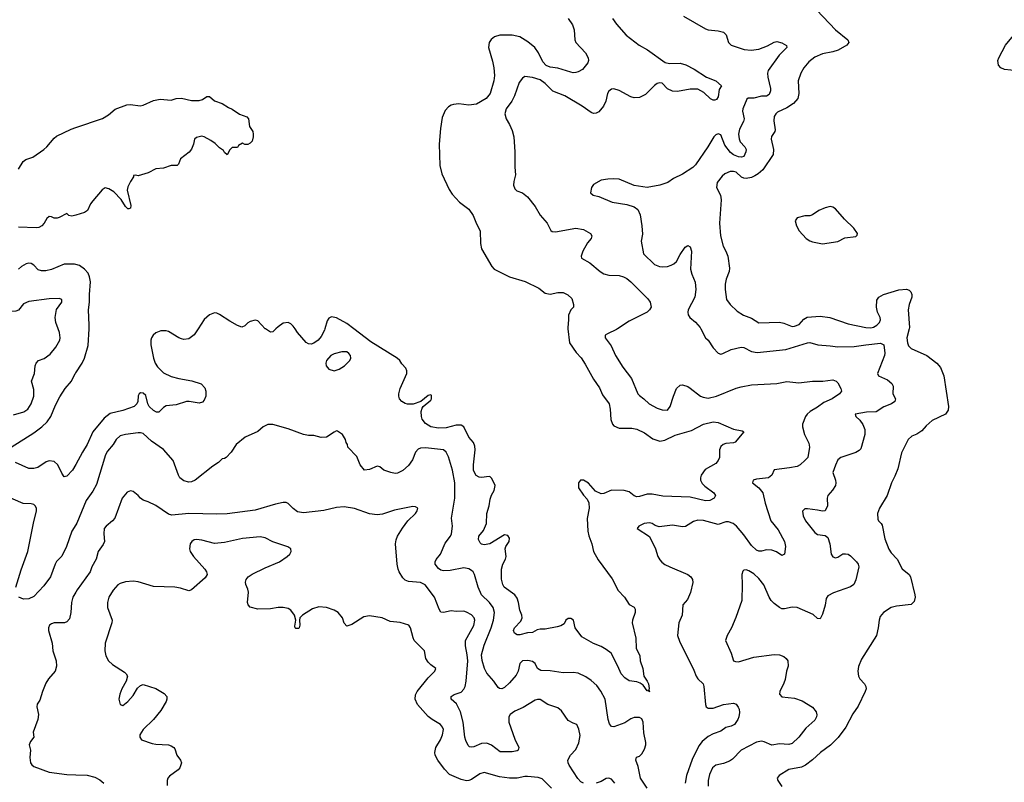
# Model space of a CAD drawing. Header units: inches. Extents: x 1678809 to 1859548, y 384609 to 522868.
# Tile 312 of 386: x 1809559 to 1817298, y 436436 to 442430. Entities that reach past the tile are written whole.
import ezdxf

# ---------------------------------------------------------------- set-up
doc = ezdxf.new("R2010")
doc.units = ezdxf.units.IN
doc.header["$MEASUREMENT"] = 0
for name, color, linetype in [('B8403', 7, 'Continuous'), ('B8404', 7, 'Continuous'), ('B8413', 7, 'Continuous'), ('B8414', 7, 'Continuous')]:
    doc.layers.add(name, color=color, linetype=linetype)

msp = doc.modelspace()

# ---------------------------------------------------------------- linework, layer by layer
at = {"layer": 'B8403', "color": 5}
for points, elevation in [([(1809510, 439324), (1809592.2, 439347.8), (1809622.4, 439370), (1809637.7, 439390), (1809650, 439410.6), (1809669.8, 439470), (1809670, 439522), (1809652.4, 439590), (1809674.7, 439650), (1809681.1, 439710), (1809688, 439730), (1809706.6, 439750), (1809752.6, 439767.4), (1809797.8, 439802.2), (1809844.1, 439855.9), (1809874.7, 439910), (1809878, 439930), (1809872.9, 439970), (1809861.6, 440000)], 340), ([(1809491.8, 439070), (1809670, 439182.4), (1809733.7, 439230), (1809776.1, 439270), (1809805, 439310), (1809839.6, 439400.4), (1809875.2, 439464.8), (1809915.8, 439530), (1809966.6, 439590), (1809996.4, 439650), (1810000, 439655.4)], 320), ([(1810000, 438934.9), (1809975.3, 438890), (1809930, 438840.9), (1809910, 438836), (1809890, 438865.2), (1809859.8, 438930), (1809830, 438956.2), (1809790, 438961.4), (1809766.5, 438953.5), (1809702, 438910), (1809670, 438901.6), (1809630, 438903.7), (1809526, 438950)], 320), ([(1809529.7, 437970), (1809570, 438104.9), (1809624.6, 438250), (1809667, 438473), (1809692.1, 438570), (1809691.8, 438591.8), (1809680.9, 438610), (1809670, 438619.5), (1809650, 438625.1), (1809586.2, 438626.2), (1809430, 438695.6)], 340), ([(1810000, 438459.9), (1809970.2, 438409.8), (1809927.4, 438290), (1809890, 438214.5), (1809850, 438171.3), (1809837.8, 438150), (1809802.3, 438050), (1809750, 437979.7), (1809670, 437895.8), (1809630, 437878), (1809590, 437876), (1809552, 437890)], 340), ([(1810000, 437931.4), (1809977.3, 437890), (1809966.3, 437850), (1809961.7, 437770), (1809950, 437721.2), (1809930, 437698), (1809910.4, 437689.6), (1809830.6, 437689.4), (1809810, 437682.7), (1809794.8, 437670), (1809784.9, 437650), (1809784.9, 437630), (1809814.9, 437530), (1809820.4, 437470), (1809846.4, 437390), (1809848.4, 437350), (1809837.1, 437310), (1809786, 437250), (1809764.5, 437215.5), (1809738, 437150), (1809717.4, 437082.6), (1809696.3, 437050), (1809693, 437030), (1809708.2, 436970), (1809703, 436930), (1809666.4, 436830), (1809670.6, 436790), (1809643.7, 436756.3), (1809634.9, 436730), (1809643.8, 436690), (1809640.4, 436630), (1809643.8, 436590), (1809653.8, 436573.8), (1809670, 436560.5), (1809790, 436514.6), (1809930, 436497.3), (1810000, 436494.7)], 360)]:
    msp.add_lwpolyline(points, dxfattribs=dict(at, elevation=elevation))
at = {"layer": 'B8404', "color": 5}
for points, elevation in [([(1809550, 441255.5), (1809585.5, 441314.5), (1809608.8, 441331.2), (1809662, 441350), (1809750, 441408.8), (1809774, 441430), (1809830, 441499.5), (1809850, 441513.7), (1809965.2, 441570), (1810000, 441581.7)], 280), ([(1810000, 440894), (1809970, 440885.2), (1809946, 440890), (1809930, 440906), (1809870, 440874), (1809854, 440870), (1809829.6, 440869.6), (1809810, 440879), (1809790, 440882), (1809774, 440866), (1809753, 440830), (1809732.7, 440810), (1809710, 440796.9), (1809690, 440794), (1809550, 440798)], 280), ([(1810000, 440505.3), (1809990, 440508.2), (1809910, 440507.1), (1809810, 440466.6), (1809763.6, 440456.4), (1809730, 440454.6), (1809704.2, 440464.2), (1809670, 440499.7), (1809650, 440514), (1809630, 440516.8), (1809610, 440511.8), (1809573.7, 440490), (1809550, 440468)], 320), ([(1809861.6, 440000), (1809842.8, 440050), (1809837.4, 440090), (1809849, 440151), (1809889.6, 440210), (1809891, 440231), (1809870, 440237.4), (1809790, 440235.6), (1809630, 440214.7), (1809590, 440196.4), (1809550, 440146.2), (1809530, 440139.3), (1809430, 440131.6), (1809398.2, 440121.8), (1809378.7, 440110), (1809361.5, 440090), (1809337.4, 440010), (1809331.2, 440000)], 340)]:
    msp.add_lwpolyline(points, dxfattribs=dict(at, elevation=elevation))
at = {"layer": 'B8413', "color": 5}
for points, elevation in [([(1810961.2, 440000), (1810930, 439953.3), (1810890, 439922), (1810850, 439916.9), (1810830, 439922.2), (1810809.6, 439930), (1810730, 439978.2), (1810710, 439985), (1810670, 439983.7), (1810630, 439967.9), (1810609.1, 439950.9), (1810595.6, 439930), (1810590.2, 439910), (1810590, 439874), (1810610.2, 439770), (1810625.4, 439730), (1810642.1, 439702.1), (1810690, 439654), (1810750, 439626), (1810810, 439610.3), (1810912.6, 439592.6), (1810987, 439567), (1811015.4, 439535.4), (1811022, 439510), (1811021.5, 439470), (1811010, 439439.5), (1810995.3, 439424.7), (1810970, 439416.8), (1810890.2, 439429.8), (1810870.9, 439429.1), (1810790, 439402.8), (1810710, 439394.6), (1810690, 439382.6), (1810653.8, 439346.2), (1810634.9, 439345.1), (1810610, 439357.2), (1810576.8, 439390), (1810567.2, 439410), (1810550, 439476.3), (1810530, 439495.3), (1810510, 439497.7), (1810498.4, 439490), (1810490, 439473.2), (1810487.6, 439430), (1810480.3, 439410), (1810460.4, 439390), (1810370, 439357.1), (1810270, 439335), (1810222.7, 439297.3), (1810134.5, 439190), (1810090.2, 439090), (1810052.2, 439030), (1810000, 438934.9)], 320), ([(1810000, 439655.4), (1810049.8, 439730), (1810067.6, 439770), (1810098.5, 439870), (1810104.6, 440000)], 320), ([(1811573.3, 440000), (1811550, 439976.2), (1811530, 439973.3), (1811491.6, 440000)], 320), ([(1811957.8, 440000), (1811954.9, 439990), (1811930, 439938.7), (1811904.6, 439910), (1811870, 439886.6), (1811850, 439879.2), (1811830, 439881), (1811810, 439893.7), (1811743.1, 439970), (1811723.4, 440000)], 320), ([(1813868.6, 440000), (1813879.5, 439890), (1813932.8, 439812.8), (1813971.2, 439771.2), (1814003.5, 439723.5), (1814070, 439605.5), (1814116.1, 439536.1), (1814141.2, 439481.2), (1814191.3, 439411.3), (1814200.9, 439370), (1814206.4, 439286.4), (1814218.7, 439250), (1814230, 439236.4), (1814270, 439218.5), (1814370, 439219.7), (1814410, 439212.3), (1814470, 439181.5), (1814536.2, 439136.2), (1814590, 439118.5), (1814630, 439123.8), (1814710, 439163.5), (1814839.8, 439200.2), (1814935.1, 439250), (1815010, 439269.1), (1815050, 439263.6), (1815170, 439210.4), (1815237.3, 439197.3), (1815252, 439190), (1815182, 439110), (1815170, 439104.4), (1815110, 439098.4), (1815089.4, 439090.6), (1815070, 439074.3), (1815059, 439050), (1815059.7, 438990), (1815050, 438964), (1815030, 438941.2), (1814946.6, 438893.4), (1814914.4, 438850), (1814909.1, 438830), (1814911.2, 438811.2), (1814923.8, 438783.8), (1814943, 438763), (1815014.9, 438710), (1815028.2, 438690), (1815016.4, 438670), (1814982.8, 438650), (1814950, 438648.3), (1814830, 438677.7), (1814613.8, 438686.2), (1814530, 438701.5), (1814490, 438700.3), (1814430, 438681.7), (1814410, 438680.5), (1814390, 438688), (1814350, 438718.3), (1814310, 438729.7), (1814210, 438733.3), (1814150, 438705.1), (1814130, 438702.6), (1814085.3, 438725.3), (1814030, 438787.3), (1813990, 438811.8), (1813968.4, 438811.6), (1813950.6, 438789.4), (1813950.6, 438750), (1813990, 438693.4), (1814020.6, 438660.6), (1814031.7, 438631.7), (1814034, 438590), (1814018.7, 438510), (1814025.7, 438410), (1814032.8, 438372.8), (1814057, 438310), (1814070.3, 438250), (1814104.9, 438184.9), (1814215.3, 438035.3), (1814264.3, 437944.3), (1814312.7, 437890), (1814350, 437834), (1814390, 437813), (1814396.7, 437796.7), (1814396.5, 437770), (1814376.3, 437710), (1814374, 437690), (1814401.6, 437570), (1814404.4, 437490), (1814432.4, 437430), (1814435.8, 437390), (1814457.6, 437330), (1814464.6, 437270), (1814492.1, 437232.1), (1814500.3, 437210), (1814506.4, 437173.6), (1814503.6, 437163.6), (1814510, 437146), (1814496.4, 437156.4), (1814490, 437154), (1814459, 437199), (1814436.5, 437216.5), (1814410, 437225.7), (1814350, 437234.2), (1814316.8, 437256.8), (1814286.6, 437290), (1814261.1, 437350), (1814207.6, 437450), (1814170, 437480.5), (1814130, 437502.4), (1814070, 437526), (1813978.6, 437578.6), (1813925.1, 437650), (1813911.8, 437710), (1813890, 437723.7), (1813870, 437723.7), (1813850.8, 437710), (1813838.4, 437681.6), (1813813.5, 437666.5), (1813782.6, 437657.4), (1813690, 437640.8), (1813650, 437639.8), (1813626.5, 437633.5), (1813590, 437612.4), (1813550, 437611.9), (1813490, 437594.7), (1813470, 437595.4), (1813447.6, 437607.6), (1813441.3, 437630), (1813448.2, 437650), (1813497.8, 437702.2), (1813508, 437730), (1813506, 437750), (1813489.7, 437790), (1813480.9, 437850), (1813470, 437882.4), (1813449.7, 437910), (1813367.2, 437970), (1813356.1, 437990), (1813347.5, 438032.5), (1813346.9, 438110), (1813357.2, 438150), (1813378.9, 438190), (1813382, 438210), (1813374.3, 438270), (1813380.5, 438290), (1813405.6, 438330), (1813410, 438355.3), (1813396.6, 438376.6), (1813370, 438381.3), (1813253.4, 438310), (1813210, 438302), (1813188.3, 438308.3), (1813177.7, 438317.7), (1813165.3, 438345.3), (1813168.9, 438370), (1813204, 438416), (1813227.2, 438470), (1813231.2, 438550), (1813249.9, 438610), (1813257.5, 438662.5), (1813267.4, 438692.6), (1813289.7, 438730), (1813297.7, 438770), (1813270, 438822.7), (1813256.1, 438836.1), (1813250, 438839.5), (1813190, 438830.9), (1813170, 438835.3), (1813147.9, 438847.9), (1813132.9, 438870), (1813127.2, 438890), (1813125.8, 438930), (1813140.5, 439050), (1813137.2, 439077.2), (1813125.6, 439105.6), (1813089.9, 439149.9), (1813050.8, 439230), (1813030, 439242.9), (1812990, 439243), (1812910, 439223.2), (1812850, 439219.1), (1812790, 439230.7), (1812750, 439256.4), (1812723.5, 439290), (1812716.2, 439310), (1812714.2, 439350), (1812722.6, 439377.4), (1812731.6, 439388.4), (1812790, 439439.1), (1812796.3, 439450), (1812795.6, 439475.6), (1812790, 439480.9), (1812770, 439475.1), (1812711.9, 439428.1), (1812652.4, 439407.6), (1812607.7, 439407.7), (1812590, 439412.8), (1812562.9, 439430), (1812545.4, 439450), (1812539.7, 439470), (1812540.4, 439490), (1812549.8, 439530.2), (1812601.3, 439650), (1812602.9, 439670), (1812595.1, 439690), (1812563.8, 439723.8), (1812547.3, 439750), (1812525.6, 439770), (1812318.8, 439898.8), (1812186.2, 440000)], 320), ([(1814257.2, 440000), (1814250, 439995.4), (1814178.3, 439961.7), (1814162, 439950), (1814161.6, 439938.4), (1814161.6, 439930), (1814207.5, 439867.5), (1814243.1, 439790), (1814298.7, 439698.7), (1814367.4, 439610), (1814418.7, 439490), (1814430, 439474.9), (1814465.5, 439450), (1814505.5, 439410), (1814570, 439377.4), (1814610, 439362.6), (1814650, 439360.4), (1814672.8, 439390), (1814696.9, 439470), (1814722.4, 439530), (1814750, 439557.1), (1814770, 439560.5), (1814810, 439546.4), (1814830, 439534), (1814911.2, 439471.2), (1814930, 439461.7), (1814970, 439456.2), (1815035.1, 439470), (1815190, 439533.4), (1815230, 439544.6), (1815310, 439559.5), (1815510, 439571.6), (1815590, 439585.3), (1815683.8, 439576.2), (1815790, 439588.7), (1815871.5, 439588.5), (1815950, 439599.1), (1815976, 439590), (1815990, 439576), (1816014, 439530), (1816017.3, 439510), (1816004, 439490), (1815944.4, 439450), (1815880, 439420), (1815830, 439384.1), (1815771.7, 439350), (1815749.1, 439330), (1815736.1, 439310), (1815713, 439250), (1815713, 439230), (1815728.9, 439168.9), (1815761.7, 439101.7), (1815767.6, 439070), (1815752.6, 438990), (1815733.3, 438966.7), (1815693, 438930), (1815670, 438919.1), (1815610, 438906.6), (1815490, 438892.7), (1815470.6, 438850), (1815446, 438830), (1815350, 438817.6), (1815324.7, 438810), (1815318, 438790), (1815370, 438750.5), (1815398.9, 438710), (1815418.5, 438630), (1815463.6, 438490), (1815520, 438420), (1815570.4, 438330), (1815579.1, 438290), (1815570, 438228), (1815550, 438219.3), (1815506.7, 438246.7), (1815470, 438260.7), (1815430, 438262.2), (1815390, 438252.6), (1815370, 438252.6), (1815350, 438261.7), (1815310, 438298.5), (1815250, 438381.4), (1815192.1, 438450), (1815166.6, 438470), (1815130, 438482.3), (1815110, 438482.4), (1815050, 438462), (1814932.9, 438492.9), (1814890, 438495.8), (1814854.2, 438485.8), (1814792.2, 438447.8), (1814770, 438443.1), (1814690, 438456.4), (1814584.2, 438444.2), (1814554.6, 438454.6), (1814530, 438471.1), (1814510, 438476.4), (1814466.8, 438470), (1814426.8, 438450), (1814411.3, 438430), (1814510, 438367.3), (1814555.3, 438270), (1814575.8, 438210), (1814590, 438184), (1814606, 438166), (1814628.9, 438148.9), (1814670, 438128.4), (1814810.3, 438070.3), (1814834, 438050), (1814847.3, 438030), (1814850, 438006), (1814832.3, 437927.7), (1814808.1, 437871.9), (1814771, 437830), (1814764.9, 437750), (1814740.5, 437690), (1814728.9, 437590), (1814745.3, 437545.3), (1814858.2, 437318.2), (1814875.8, 437270), (1814889, 437249), (1814930.3, 437210), (1814936.5, 437190), (1814948.5, 437048.5), (1814954, 437030), (1814970, 437019.3), (1815010, 437018.7), (1815090, 437048.2), (1815170, 437058.8), (1815191.3, 437050), (1815207.5, 437027.5), (1815214, 437010), (1815216.3, 436983.7), (1815210.8, 436950), (1815202.8, 436930), (1815176.3, 436890), (1815150, 436877), (1815110, 436867), (1815070, 436837), (1815010, 436816.3), (1814970, 436795.1), (1814923.4, 436756.6), (1814897.5, 436722.5), (1814844.6, 436615.4), (1814801.5, 436490), (1814790.2, 436430)], 340), ([(1814912.8, 440000), (1814948.8, 439928.8), (1814970.5, 439910), (1815010.6, 439850), (1815050, 439808), (1815070, 439801.6), (1815085.5, 439805.5), (1815150, 439838.5), (1815230, 439855.6), (1815250, 439853.4), (1815310, 439821.7), (1815354.7, 439814.7), (1815581.6, 439838.4), (1815750, 439891.3), (1815770, 439892.6), (1815833.4, 439873.4), (1815930, 439867.2), (1815990, 439858.2), (1816119.1, 439860.9), (1816210, 439875.2), (1816326.1, 439886.1), (1816350, 439873), (1816358, 439810), (1816355.2, 439790), (1816301.7, 439650), (1816310.5, 439630), (1816378.7, 439598.7), (1816414.9, 439570), (1816423.8, 439550), (1816422, 439490), (1816442.8, 439450), (1816438.8, 439430), (1816410.8, 439410), (1816350, 439386.9), (1816290, 439347.2), (1816214.1, 439345.9), (1816126, 439330), (1816130.8, 439310), (1816161.7, 439281.7), (1816187, 439247), (1816201.7, 439210), (1816202.3, 439170), (1816170, 439056.2), (1816157.4, 439042.6), (1816131.8, 439028.2), (1816012, 438988), (1815990.4, 438969.6), (1815970, 438929), (1815950.4, 438870), (1815970.4, 438810), (1815974, 438790), (1815970.4, 438770), (1815947.9, 438732.1), (1815910.6, 438690), (1815905.5, 438670), (1815907.7, 438610), (1815890.5, 438569.5), (1815870, 438566), (1815830, 438575.6), (1815750, 438585.6), (1815730, 438584.5), (1815712.7, 438567.3), (1815716.5, 438530), (1815736, 438490), (1815810, 438398.4), (1815830, 438382.4), (1815890, 438377.1), (1815910, 438359.1), (1815927.4, 438310), (1815937.4, 438230), (1815950, 438208.5), (1815970, 438200.3), (1815990, 438206.4), (1816030, 438232.4), (1816050, 438232.7), (1816070, 438228), (1816090, 438215.5), (1816136.3, 438170), (1816150.4, 438150), (1816154, 438130), (1816131.8, 438028.2), (1816115.5, 437990), (1816090, 437971.3), (1815954.3, 437925.7), (1815910, 437902.7), (1815898, 437882), (1815890, 437828), (1815870, 437758), (1815850, 437722), (1815830, 437724), (1815795.6, 437755.6), (1815670, 437809.7), (1815630, 437811.8), (1815570, 437799.7), (1815550, 437800.5), (1815530, 437809.7), (1815490, 437840.4), (1815465.9, 437865.9), (1815450.6, 437890.6), (1815408.5, 437988.5), (1815370, 438038.5), (1815330, 438074.2), (1815290, 438098.3), (1815270, 438106), (1815250, 438103.7), (1815243.6, 438096.4), (1815235.3, 438070), (1815238.9, 437990), (1815235.3, 437864.7), (1815189.1, 437730.9), (1815154.9, 437650), (1815118.7, 437590), (1815106.4, 437550), (1815151.5, 437451.5), (1815170, 437391), (1815184.7, 437384.7), (1815210, 437383.7), (1815330, 437419), (1815490, 437440.2), (1815530, 437438.5), (1815565.1, 437425.1), (1815583.8, 437410), (1815596.4, 437390), (1815598.7, 437350), (1815584.9, 437310), (1815575.1, 437244.9), (1815565.5, 437214.5), (1815533.4, 437150), (1815530.7, 437130), (1815550, 437108.4), (1815650, 437098.5), (1815710, 437075.8), (1815790, 437026.7), (1815820.4, 436990), (1815825.8, 436965.8), (1815823.1, 436950), (1815810, 436924.5), (1815738.9, 436861.1), (1815682.6, 436790), (1815630, 436740.4), (1815605.7, 436734.3), (1815530, 436739.4), (1815470, 436728.6), (1815410, 436754.8), (1815390, 436758.3), (1815350, 436751.5), (1815230.3, 436690), (1815161.4, 436618.6), (1815137.7, 436602.3), (1815090, 436584.5), (1815030.6, 436570), (1815005.3, 436550), (1814981.3, 436498.7), (1814969.2, 436449.2), (1814970, 436406)], 360), ([(1816549.7, 440000), (1816532.9, 439930), (1816536.5, 439890), (1816546.1, 439866.1), (1816565.8, 439845.8), (1816690.2, 439790.2), (1816768.2, 439730), (1816796.2, 439696.2), (1816822, 439630), (1816859.5, 439390), (1816858, 439362), (1816835.5, 439330), (1816730, 439279.7), (1816683, 439237), (1816650, 439199.5), (1816610, 439172.3), (1816570, 439156.2), (1816543.1, 439130), (1816490, 439025.2), (1816461.1, 438898.9), (1816438, 438842), (1816410.3, 438790), (1816378.4, 438690), (1816316.4, 438590), (1816302.4, 438550), (1816305.1, 438505.1), (1816310.4, 438490.4), (1816330, 438470.8), (1816337, 438457), (1816358.9, 438350), (1816390, 438267.7), (1816410, 438239.3), (1816455.8, 438190), (1816494.4, 438114.4), (1816550.2, 438070.2), (1816561.7, 438050), (1816596, 437910), (1816596.9, 437890), (1816590, 437857.2), (1816566, 437834), (1816450, 437821.1), (1816410, 437809.6), (1816349, 437771), (1816321.8, 437738.2), (1816313.4, 437710), (1816307.8, 437650), (1816292.9, 437590), (1816176.4, 437403.6), (1816153, 437347), (1816147, 437310), (1816152, 437270), (1816162.4, 437250), (1816198.4, 437210), (1816210.2, 437190.2), (1816211.1, 437170), (1816205.2, 437150), (1816150, 437035.4), (1816106.4, 436973.6), (1816051.3, 436868.7), (1815992.3, 436787.7), (1815932.7, 436727.3), (1815854, 436670), (1815790, 436611.6), (1815736.3, 436570), (1815704.5, 436555.5), (1815603.9, 436536.1), (1815527.3, 436490), (1815514, 436470), (1815517.3, 436450), (1815550, 436402.8)], 380), ([(1814492.2, 436390), (1814439.8, 436470), (1814420.9, 436560.9), (1814402.7, 436610), (1814407.5, 436632.5), (1814430, 436642.8), (1814450, 436660.7), (1814470, 436697.1), (1814480.7, 436730), (1814481.4, 436750), (1814464.7, 436824.7), (1814460.5, 436910), (1814450, 436934.4), (1814430, 436946.6), (1814390, 436946.5), (1814363.7, 436936.3), (1814315.8, 436904.2), (1814230, 436872.4), (1814210, 436874), (1814195.2, 436895.2), (1814184.5, 436930), (1814160.5, 437090), (1814127.8, 437152.2), (1814096.3, 437196.3), (1814050, 437237.2), (1814010, 437264.7), (1813950, 437293.3), (1813910, 437299.7), (1813830, 437295.4), (1813730, 437312.6), (1813654.2, 437314.2), (1813630, 437329.6), (1813609.7, 437369.7), (1813590, 437386), (1813552.5, 437392.5), (1813510, 437390.9), (1813489.4, 437370.6), (1813478.3, 437310), (1813462.2, 437277.8), (1813410, 437217.6), (1813370, 437181.6), (1813350, 437172), (1813330, 437172.7), (1813320.5, 437180.5), (1813287, 437230), (1813230, 437292.7), (1813213, 437330), (1813194.1, 437394.1), (1813190, 437438), (1813210, 437513), (1813265, 437650), (1813283.9, 437710), (1813291.4, 437770), (1813281.6, 437810), (1813252.9, 437850), (1813187.7, 437910), (1813162.2, 437970), (1813132.9, 438070), (1813122.2, 438090), (1813110, 438101.5), (1813090, 438114.4), (1813050, 438121.8), (1812942, 438102), (1812890, 438098.2), (1812870, 438103.1), (1812850, 438117.2), (1812824.7, 438150), (1812824.4, 438170), (1812833.2, 438186.8), (1812865.8, 438230), (1812904.5, 438315.5), (1812946.6, 438370), (1812954.5, 438390), (1812960.7, 438450), (1812953.3, 438513.3), (1812980.2, 438670), (1812979, 438790), (1812960.7, 438890), (1812930, 438994.5), (1812911.6, 439031.6), (1812890, 439049.7), (1812750, 439063.8), (1812710, 439062), (1812690, 439054), (1812669, 439031), (1812646.4, 438970), (1812615.1, 438924.9), (1812570, 438887), (1812530, 438865.1), (1812510, 438862.9), (1812475.3, 438870), (1812422, 438890), (1812390, 438915.3), (1812370, 438922), (1812310, 438894), (1812270, 438888), (1812235.3, 438930), (1812210, 438998), (1812138, 439070), (1812135.3, 439090), (1812125.6, 439105.6), (1812119, 439130), (1812095.3, 439170), (1812056.4, 439196.4), (1812050, 439198), (1812030, 439188.7), (1811970.6, 439149.4), (1811930, 439145.2), (1811870, 439161.2), (1811830, 439161.2), (1811790, 439169.2), (1811670, 439214.5), (1811550, 439249.2), (1811510, 439249), (1811472, 439230), (1811430, 439194), (1811331.1, 439148.9), (1811262, 439090), (1811222, 439030), (1811182, 438990), (1811170, 438982), (1811150, 438978), (1811122, 438950), (1811078, 438922), (1810938, 438810), (1810910, 438797.2), (1810890, 438796), (1810850, 438806), (1810819.3, 438830), (1810807, 438850), (1810764.5, 438964.5), (1810690, 439052.7), (1810596.1, 439116.1), (1810530, 439176.3), (1810510, 439184), (1810490, 439182.2), (1810390, 439168.7), (1810350, 439158.5), (1810317.4, 439130), (1810293.1, 439090), (1810250, 439037.4), (1810233.6, 439010), (1810163.4, 438776.6), (1810135.1, 438724.9), (1810081.7, 438650), (1810007.5, 438472.5), (1810000, 438459.9)], 340), ([(1813990, 436428.2), (1813970, 436440.5), (1813945.1, 436465.1), (1813878.9, 436570), (1813869.7, 436590), (1813868.2, 436610), (1813889.7, 436650), (1813930, 436694.4), (1813954.5, 436745.5), (1813963.6, 436803.6), (1813954.2, 436854.2), (1813938, 436890), (1813910, 436899.7), (1813870, 436923), (1813816.8, 436996.8), (1813790, 437022.4), (1813710, 437047.6), (1813650, 437086), (1813630, 437087.4), (1813610, 437081), (1813516.5, 437023.5), (1813450, 436996.4), (1813414.9, 436970), (1813404.7, 436950), (1813403.2, 436910), (1813450, 436775.5), (1813482.6, 436710), (1813478.4, 436690), (1813470, 436684), (1813430, 436674.8), (1813336.3, 436676.3), (1813266.9, 436726.9), (1813230, 436743.9), (1813190, 436742), (1813130, 436714.7), (1813111.8, 436711.8), (1813095.3, 436715.3), (1813084.4, 436724.4), (1813064.7, 436764.7), (1813058, 436790), (1813046.2, 436910), (1813024.3, 436990), (1812993.3, 437053.3), (1812951.8, 437090), (1812949.5, 437110), (1812974.6, 437125.4), (1813030, 437145.8), (1813050, 437167.4), (1813060.6, 437190), (1813068.8, 437231.2), (1813082.1, 437390), (1813077.4, 437437.4), (1813062.2, 437510), (1813062.8, 437550), (1813130, 437668.7), (1813137.2, 437710), (1813130.9, 437730), (1813110, 437751.1), (1813070, 437774.3), (1813050, 437780.5), (1812990, 437778), (1812950, 437783.7), (1812890, 437769.4), (1812870, 437773.2), (1812856.6, 437796.6), (1812820.4, 437890), (1812747.3, 437987.3), (1812710, 438006.4), (1812615.2, 438015.2), (1812590, 438024), (1812570, 438043.6), (1812541.5, 438090), (1812533.3, 438110), (1812527.4, 438150), (1812513.8, 438310), (1812518.4, 438341.6), (1812529.8, 438370.2), (1812567.5, 438432.5), (1812609.8, 438490.2), (1812669.5, 438550), (1812682.7, 438570), (1812688.7, 438590), (1812670, 438601.2), (1812650, 438603.7), (1812504.3, 438575.7), (1812410, 438543.8), (1812370, 438537.4), (1812310, 438547.1), (1812190, 438588.8), (1812110, 438601.7), (1812050, 438596.9), (1811950, 438571.5), (1811790, 438553.3), (1811742.9, 438562.9), (1811710, 438587), (1811670, 438627), (1811654, 438634), (1811630, 438635.4), (1811570, 438622.4), (1811410, 438574), (1811190, 438545.3), (1811110, 438542.7), (1810890, 438548.1), (1810755.8, 438535.8), (1810730, 438544), (1810630, 438612.2), (1810570, 438641.7), (1810530, 438654.3), (1810509, 438669), (1810490, 438691.5), (1810450, 438720.5), (1810430, 438726), (1810403.4, 438716.6), (1810365.7, 438670), (1810307.2, 438512.8), (1810289.2, 438490.8), (1810238.4, 438450), (1810224.6, 438430), (1810219.6, 438390), (1810226, 438330), (1810215.5, 438304.5), (1810174.9, 438250), (1810159.5, 438190), (1810126.7, 438130), (1810112.4, 438090), (1810010, 437949.6), (1810000, 437931.4)], 360), ([(1813738, 436390), (1813664.6, 436464.6), (1813634.7, 436474.7), (1813550, 436482), (1813530, 436482), (1813470, 436469.8), (1813410, 436468.9), (1813330, 436479.5), (1813210, 436512.3), (1813177.2, 436502.8), (1813110, 436457.7), (1813090, 436449.7), (1813070, 436448.5), (1813030, 436457.2), (1812938, 436498), (1812898.6, 436538.6), (1812844.8, 436610), (1812825.6, 436650), (1812821.5, 436670), (1812830.9, 436710), (1812867, 436770), (1812883.7, 436810), (1812889.8, 436850), (1812883.1, 436870), (1812867.1, 436890), (1812801.1, 436930), (1812770, 436954.2), (1812686.6, 437046.6), (1812667.8, 437090), (1812670, 437122.8), (1812683.5, 437150), (1812770, 437258), (1812822.7, 437310), (1812829, 437330), (1812790, 437359.3), (1812770, 437381.2), (1812752.3, 437410), (1812740.7, 437470), (1812660.7, 437550), (1812651, 437571), (1812632, 437650), (1812617.2, 437670), (1812550, 437691.8), (1812470, 437700.7), (1812408.1, 437728.1), (1812310, 437743.6), (1812263.4, 437736.6), (1812170, 437676), (1812130, 437664), (1812110, 437688), (1812097, 437730), (1812063.7, 437770), (1812030, 437789.6), (1811970, 437809.7), (1811910, 437815.1), (1811860.6, 437799.4), (1811781, 437750), (1811762, 437730), (1811758, 437710), (1811761, 437670), (1811754.8, 437650), (1811750, 437644), (1811730, 437644), (1811724, 437650), (1811722, 437662), (1811729, 437710), (1811719, 437750), (1811690, 437789.2), (1811670, 437800.9), (1811630, 437809.4), (1811590, 437809.6), (1811530, 437800.5), (1811430, 437796.2), (1811372.1, 437812.1), (1811354, 437830), (1811349.3, 437850), (1811357.6, 437930), (1811353.3, 437953.3), (1811338, 437990), (1811335.1, 438010), (1811339.3, 438030), (1811356, 438050), (1811387.6, 438072.4), (1811490, 438122.6), (1811600.9, 438170), (1811662, 438210), (1811682.7, 438230), (1811693.2, 438250), (1811689.2, 438270), (1811666, 438286), (1811550, 438325.1), (1811490, 438356.9), (1811450, 438365.4), (1811310, 438352.9), (1811170, 438322), (1811090, 438312.1), (1810990, 438338.5), (1810950, 438343.5), (1810930, 438340.5), (1810911.6, 438328.4), (1810898.4, 438310), (1810893.7, 438270), (1810899.5, 438250), (1810924.9, 438210), (1811014.9, 438110), (1811028, 438090), (1811033, 438070), (1811017.7, 438042.3), (1810910.6, 437949.4), (1810890, 437941.2), (1810822, 437962), (1810778, 437970), (1810610, 437975.5), (1810490, 438010.8), (1810450, 438016.1), (1810390, 438011), (1810350, 437998), (1810330, 437987.3), (1810294.5, 437945.5), (1810259.5, 437890), (1810248.9, 437850), (1810250.3, 437810), (1810285.3, 437710), (1810283.7, 437690), (1810232.4, 437530), (1810228, 437470), (1810235.5, 437430), (1810256.3, 437390), (1810290, 437361.6), (1810382, 437302), (1810396, 437290), (1810406.8, 437270), (1810397.3, 437230), (1810362, 437170), (1810346, 437130), (1810339.1, 437090), (1810348.1, 437048.1), (1810370, 437041), (1810409, 437070), (1810450, 437118.8), (1810484.5, 437175.5), (1810510, 437198), (1810530, 437204.7), (1810630, 437174.4), (1810695.3, 437135.3), (1810715.5, 437110), (1810717.1, 437090), (1810710.4, 437070), (1810670, 437000.7), (1810610.2, 436929.8), (1810530.5, 436850), (1810504.9, 436810), (1810504, 436790), (1810518, 436770), (1810601.3, 436741.3), (1810630, 436734.9), (1810730, 436730.4), (1810750, 436724), (1810771, 436710), (1810778.5, 436698.5), (1810794.8, 436650), (1810822.8, 436610), (1810830.6, 436590), (1810818.8, 436550), (1810805.2, 436534.8), (1810735.8, 436484.2), (1810724.9, 436470), (1810718, 436450), (1810719.3, 436410)], 380), ([(1810000, 436494.7), (1810090, 436491.3), (1810150, 436476.5), (1810190, 436455.6), (1810221.5, 436430)], 360), ([(1814238, 436430), (1814210, 436460.7), (1814190, 436469.5), (1814170, 436467), (1814130, 436442.7), (1814090.5, 436429.5)], 360)]:
    msp.add_lwpolyline(points, dxfattribs=dict(at, elevation=elevation))
at = {"layer": 'B8413', "color": 5, "elevation": 340}
msp.add_lwpolyline([(1812090, 439819.7), (1812030, 439803.1), (1812005.7, 439790), (1811972, 439750), (1811966.7, 439730), (1811968.5, 439710), (1811990, 439683.8), (1812030, 439670.3), (1812070, 439682.6), (1812111.8, 439710), (1812155.1, 439750), (1812161.6, 439770), (1812160.7, 439790), (1812147, 439807), (1812130, 439818.7)], close=True, dxfattribs=at)
at = {"layer": 'B8414', "color": 5}
for points, elevation in [([(1815775.5, 442555.5), (1815970.3, 442350), (1816068.2, 442270), (1816076.4, 442250), (1816060.4, 442230), (1815992.2, 442190), (1815950, 442176.8), (1815870, 442162.4), (1815810, 442135.2), (1815761.9, 442098.1), (1815721.3, 442050), (1815698.6, 442010), (1815678, 441950), (1815683.6, 441850), (1815675.3, 441810), (1815641.1, 441770), (1815590, 441737.7), (1815516.7, 441703.3), (1815501.5, 441690), (1815489.2, 441670), (1815486, 441634), (1815496.9, 441563.1), (1815494, 441550), (1815467.9, 441512.1), (1815465.5, 441490), (1815483.8, 441410), (1815482.6, 441370), (1815399.7, 441250), (1815362.9, 441217.1), (1815338.1, 441201.9), (1815310, 441189.1), (1815270, 441180.7), (1815250, 441183.5), (1815232.7, 441192.7), (1815190, 441230.9), (1815170, 441236.4), (1815143.8, 441236.2), (1815101.1, 441218.9), (1815079.5, 441200.5), (1815040.5, 441150), (1815035.8, 441110), (1815067, 441050), (1815073.6, 441013.6), (1815060.6, 440830), (1815067.5, 440730), (1815088.2, 440650), (1815110.3, 440610), (1815124, 440570), (1815136.9, 440476.9), (1815134.9, 440450), (1815112.6, 440390), (1815104.2, 440350), (1815103.6, 440310), (1815114.6, 440230), (1815143.1, 440190), (1815198.2, 440138.2), (1815248.6, 440108.6), (1815310, 440084.4), (1815370, 440047.8), (1815530, 440052), (1815564.1, 440044.1), (1815630, 440019.6), (1815650, 440020.9), (1815684.7, 440035.3), (1815722.8, 440077.2), (1815748.3, 440091.7), (1815850, 440098.8), (1815927.8, 440087.8), (1816070, 440040.2), (1816210, 440011.2), (1816250, 440008.6), (1816270, 440014.2), (1816296, 440030), (1816316.1, 440050), (1816324.5, 440070), (1816321.4, 440090), (1816302, 440130), (1816294.5, 440170), (1816295.5, 440224.5), (1816310.7, 440249.3), (1816349.4, 440270), (1816470, 440306.9), (1816530, 440311.4), (1816550, 440303.1), (1816562.3, 440290), (1816570, 440270.7), (1816570.2, 440250), (1816550.2, 440190), (1816542.9, 440150), (1816552.1, 440010), (1816549.7, 440000)], 380), ([(1813870, 442438.4), (1813903.7, 442390), (1813918, 442350), (1813921.3, 442270), (1813930.4, 442250), (1814005.5, 442170), (1814027.7, 442130), (1814030.6, 442110), (1814024, 442090), (1813982.4, 442037.6), (1813950, 442019.5), (1813930, 442014), (1813910, 442011.8), (1813890, 442016.3), (1813790, 442048.4), (1813730, 442055.7), (1813697.7, 442070), (1813670, 442097.7), (1813636.8, 442170), (1813607.3, 442210), (1813554.4, 442254.4), (1813490, 442295.3), (1813430, 442308.9), (1813332.1, 442307.9), (1813290, 442294.5), (1813265.6, 442274.4), (1813249.4, 442250), (1813243, 442210), (1813275.4, 442104.6), (1813286.9, 442050), (1813292.3, 441990), (1813286.2, 441950), (1813257.8, 441850), (1813226, 441810), (1813150, 441765), (1813090, 441757.2), (1813012.1, 441767.9), (1812970, 441763.8), (1812950, 441758.2), (1812930, 441745.4), (1812903.9, 441716.1), (1812879.4, 441660.6), (1812865.9, 441574.1), (1812856.1, 441450), (1812862.4, 441282.4), (1812878.5, 441218.5), (1812935.7, 441095.7), (1812958.4, 441058.4), (1813015.4, 440995.4), (1813090, 440940.9), (1813124.7, 440890), (1813150, 440824), (1813177.6, 440770), (1813180.3, 440670), (1813190.2, 440630), (1813269.4, 440489.4), (1813288.6, 440468.6), (1813409.2, 440409.2), (1813531.1, 440371.1), (1813639, 440319), (1813690, 440281.3), (1813730, 440272.2), (1813790, 440286), (1813830, 440286.7), (1813867, 440267), (1813898, 440238), (1813912, 440190), (1813911.3, 440170), (1813890, 440148.7), (1813872.7, 440107.3), (1813874, 440070), (1813867.6, 440010), (1813868.6, 440000)], 320), ([(1814218.9, 442438.9), (1814250, 442395.5), (1814327, 442307), (1814428.8, 442228.8), (1814493.1, 442193.1), (1814633.5, 442093.5), (1814665.4, 442085.4), (1814750, 442087.6), (1814795, 442075), (1814861.5, 442041.5), (1814958, 441978), (1815030.7, 441950), (1815074, 441910), (1815058, 441882), (1815050, 441822), (1815036.7, 441803.3), (1815022.5, 441797.5), (1815010, 441797.6), (1814990, 441806.3), (1814937, 441857), (1814890, 441882.8), (1814830, 441883.2), (1814730, 441865.2), (1814689.1, 441869.1), (1814650, 441886.6), (1814610, 441929.6), (1814590, 441934), (1814570, 441926.9), (1814550, 441912.4), (1814478.9, 441841), (1814430, 441818.8), (1814390, 441816.4), (1814362, 441822), (1814270, 441874), (1814230, 441885.6), (1814210, 441884.5), (1814190, 441866.6), (1814180.3, 441850), (1814166, 441790), (1814148.9, 441750), (1814110, 441705.7), (1814090, 441695.1), (1814070, 441693.5), (1814050, 441701), (1813981.1, 441750), (1813843.5, 441830), (1813750, 441869), (1813690, 441928), (1813650, 441955.7), (1813590, 441976.1), (1813530, 441982.4), (1813510, 441969.6), (1813484.7, 441935.3), (1813449.1, 441830), (1813427.9, 441790), (1813383.1, 441730), (1813372.2, 441690), (1813382.4, 441650), (1813410, 441606), (1813430, 441559.1), (1813442, 441510), (1813452, 441390), (1813450.2, 441270.2), (1813455.5, 441210), (1813443.2, 441156.8), (1813441.6, 441130), (1813450, 441099.1), (1813465.4, 441085.4), (1813510, 441068.2), (1813550, 441036.3), (1813610, 440962), (1813650, 440894), (1813704, 440830), (1813734, 440774), (1813745.2, 440765.2), (1813770, 440763), (1813931.3, 440791.3), (1813990, 440780.3), (1814044.9, 440750), (1814057.1, 440730), (1814050.4, 440710), (1814023.1, 440676.9), (1813984.2, 440610), (1813972.7, 440570), (1813975.9, 440555.9), (1814040, 440520), (1814120.4, 440450), (1814150, 440431.8), (1814190, 440422.8), (1814270, 440420.2), (1814304.9, 440410), (1814330, 440396.1), (1814363.7, 440370), (1814496, 440236), (1814514.9, 440210), (1814523, 440170), (1814510.5, 440150), (1814490, 440131.8), (1814350, 440059.1), (1814257.2, 440000)], 340), ([(1814776.3, 442456.3), (1814950, 442357.7), (1814970, 442350.3), (1815050, 442342.6), (1815091.5, 442331.5), (1815111.7, 442311.7), (1815131.5, 442251.5), (1815150.7, 442230), (1815254.7, 442194.7), (1815309.3, 442189.3), (1815370, 442198.5), (1815435.7, 442224.3), (1815490, 442252.6), (1815510, 442257.4), (1815548.9, 442248.9), (1815587.3, 442227.3), (1815587.7, 442210), (1815529.4, 442150.6), (1815441.1, 442030), (1815436.3, 442010), (1815438.5, 441978.5), (1815461.2, 441890), (1815460.2, 441870), (1815450, 441841.6), (1815430, 441827.3), (1815390, 441827.3), (1815330, 441811.9), (1815286, 441814), (1815275.6, 441804.4), (1815241.7, 441730), (1815240.3, 441710), (1815253.4, 441650), (1815248, 441630), (1815215.6, 441570), (1815210.2, 441530), (1815214.5, 441494.5), (1815223.2, 441470), (1815257.6, 441430), (1815268.8, 441410), (1815266.7, 441390), (1815250, 441355.1), (1815231.6, 441348.4), (1815210, 441352.4), (1815170, 441367.1), (1815145.3, 441385.3), (1815102.2, 441442.2), (1815070, 441524.2), (1815050, 441533.8), (1815030, 441524.2), (1815014.4, 441510), (1814968.9, 441430), (1814870, 441288.3), (1814850, 441268), (1814770, 441215.1), (1814699, 441181), (1814654.8, 441150), (1814591.3, 441130), (1814490, 441111.2), (1814390, 441127.1), (1814270, 441175.4), (1814230, 441179.7), (1814182.6, 441177.4), (1814130, 441169.6), (1814070, 441134.5), (1814053, 441110), (1814044.9, 441070), (1814066, 441050), (1814110, 441040.5), (1814215.1, 440995.1), (1814330, 440978), (1814390, 440957.6), (1814417.5, 440937.5), (1814436.7, 440896.7), (1814450.3, 440810.3), (1814455.5, 440744.5), (1814444, 440690), (1814462, 440590), (1814550, 440504.6), (1814586.8, 440490), (1814610, 440486), (1814650, 440489.1), (1814680.9, 440499.1), (1814700.7, 440510), (1814721.3, 440530), (1814750, 440584), (1814790, 440640.7), (1814810, 440656), (1814830, 440644.7), (1814839.5, 440610), (1814832, 440470), (1814841.3, 440430), (1814868, 440368), (1814872.6, 440310), (1814865.3, 440250), (1814814, 440150), (1814810.4, 440130), (1814813, 440110), (1814827.7, 440090), (1814870, 440052.7), (1814907.7, 440010), (1814912.8, 440000)], 360), ([(1810000, 441581.7), (1810210, 441652.2), (1810257.2, 441682.8), (1810310, 441726), (1810400.5, 441759.5), (1810430, 441763.7), (1810506.2, 441753.8), (1810530, 441757), (1810610, 441794.6), (1810664.7, 441804.7), (1810750, 441798), (1810790, 441810.4), (1810830, 441813), (1810910, 441794), (1810970, 441794), (1810996.5, 441803.5), (1811030, 441824.7), (1811050, 441824.7), (1811090, 441792), (1811152, 441770), (1811199.8, 441739.8), (1811230, 441727.3), (1811287.9, 441687.9), (1811345.4, 441665.4), (1811358, 441650), (1811364.7, 441590), (1811390.5, 441550.5), (1811394.8, 441530), (1811394.8, 441510), (1811385.4, 441474.6), (1811370, 441458), (1811351.6, 441448.4), (1811330, 441448), (1811310, 441458), (1811278, 441442), (1811270, 441426), (1811230, 441426), (1811210, 441406), (1811190, 441368), (1811170, 441386), (1811162, 441402), (1811130, 441421.2), (1811095.9, 441455.9), (1811060.5, 441480.5), (1811010, 441509.6), (1810990, 441513.3), (1810970, 441509.7), (1810950, 441503.6), (1810933, 441490), (1810924.4, 441450), (1810910, 441413.2), (1810890.4, 441389.6), (1810822.8, 441337.2), (1810806.8, 441293.2), (1810796.3, 441283.7), (1810750, 441282.7), (1810690, 441262), (1810630, 441257), (1810570, 441225.2), (1810490, 441202), (1810470, 441208), (1810454, 441206), (1810454, 441194), (1810430, 441158), (1810410, 441115.3), (1810403.8, 441090), (1810431.7, 440970), (1810430, 440949.2), (1810416.4, 440943.6), (1810410, 440942.9), (1810390, 440960.9), (1810356, 441016), (1810298, 441078), (1810261, 441101), (1810230, 441107.8), (1810207.9, 441092.1), (1810134.9, 441005.1), (1810117.1, 440982.9), (1810092.4, 440930), (1810070, 440914.5), (1810000, 440894)], 280), ([(1810104.6, 440000), (1810106, 440030), (1810100.6, 440150), (1810107.9, 440210), (1810107.2, 440270), (1810114.8, 440370), (1810108.9, 440408.9), (1810096.5, 440436.5), (1810068.6, 440468.6), (1810030, 440496.9), (1810000, 440505.3)], 320), ([(1811491.6, 440000), (1811490, 440001.1), (1811430, 440063.5), (1811410, 440068.3), (1811370, 440058.3), (1811352.3, 440047.7), (1811330, 440024.5), (1811306.2, 440013.8), (1811270, 440026.2), (1811210, 440059.8), (1811130, 440113.5), (1811110, 440123.1), (1811090, 440125.4), (1811050, 440109.6), (1811010, 440073), (1810961.2, 440000)], 320), ([(1811723.4, 440000), (1811710, 440020.5), (1811690, 440039.6), (1811670, 440049.6), (1811630, 440044.5), (1811590, 440017), (1811573.3, 440000)], 320), ([(1812186.2, 440000), (1812130, 440042.9), (1812050, 440086.3), (1812010, 440093.5), (1811990, 440083.6), (1811975.9, 440064.1), (1811957.8, 440000)], 320)]:
    msp.add_lwpolyline(points, dxfattribs=dict(at, elevation=elevation))
for points, elevation in [([(1817490, 442002), (1817350, 442032.8), (1817299.3, 442039.3), (1817271.2, 442051.2), (1817252.9, 442072.9), (1817248.2, 442108.2), (1817254.7, 442130), (1817307.2, 442230), (1817370, 442304.4), (1817410, 442334), (1817430, 442340.4), (1817470, 442334.9), (1817510, 442314.9), (1817530, 442298), (1817559.4, 442259.4), (1817594.9, 442190), (1817635.5, 442130), (1817643, 442110), (1817645.5, 442090), (1817627.3, 442050), (1817590, 442025.6), (1817530, 442006)], 380), ([(1815930, 440960.7), (1815891.3, 440950), (1815841, 440930), (1815790, 440897.2), (1815770, 440889.2), (1815730, 440889.3), (1815670, 440873.2), (1815654.8, 440850), (1815664.4, 440810), (1815684.9, 440770), (1815741, 440710), (1815770.4, 440690.4), (1815790, 440683.8), (1815870, 440668.7), (1815990, 440685.5), (1816044.5, 440715.5), (1816130, 440725.5), (1816142.7, 440737.3), (1816143.6, 440750), (1816116.1, 440790), (1816041.1, 440861.1), (1815970, 440942.6), (1815950, 440956)], 420)]:
    msp.add_lwpolyline(points, close=True, dxfattribs=dict(at, elevation=elevation))

doc.saveas('drawing.dxf')
